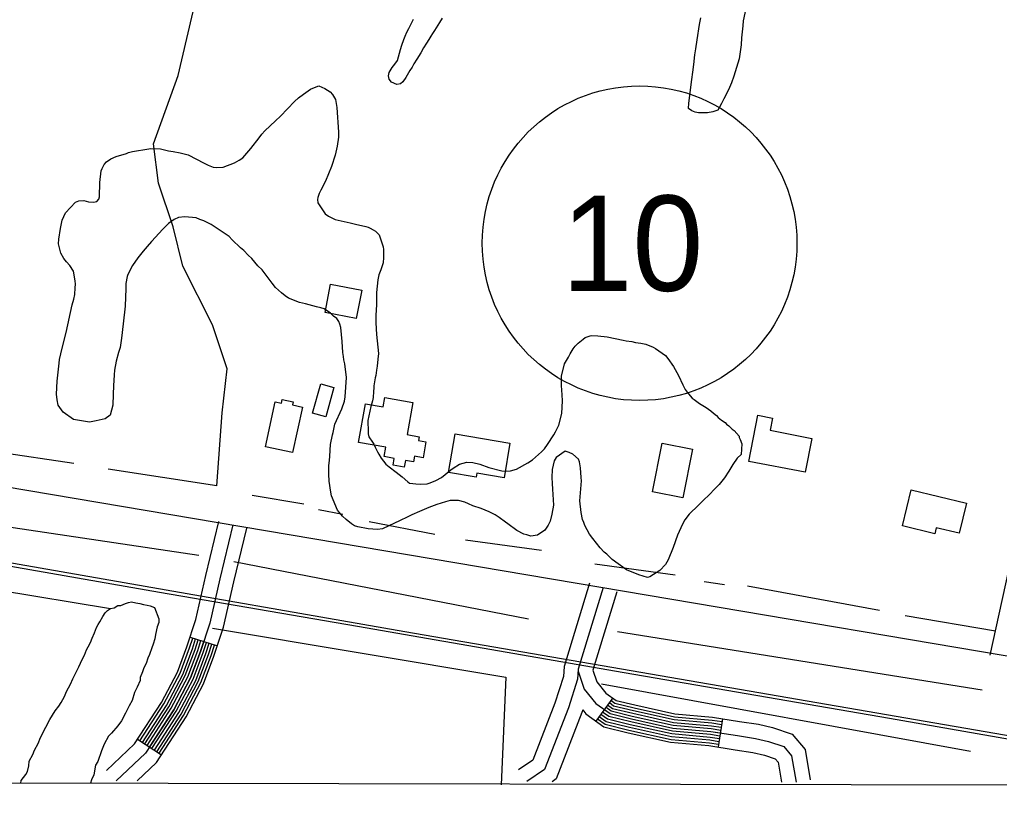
# Model space of a CAD drawing. Extents: x 3187622 to 3225504, y 800805 to 826213.
# Drawn here: x 3208153 to 3209181, y 806183 to 807015 of the extents above; entities that cross this region are included whole.
import ezdxf

# ---------------------------------------------------------------- set-up
doc = ezdxf.new("R2010")
doc.units = 0
for name, color, linetype in [('V-BLDG-OTLN', 7, 'Continuous'), ('V-GRID-FRAM', 7, 'Continuous'), ('V-RAIL-TRAK', 7, 'Continuous'), ('V-ROAD-CNTR', 7, 'Continuous'), ('V-ROAD-IDEN', 7, 'Continuous'), ('V-SITE-VEGE', 7, 'Continuous'), ('V-TOPO-SHOR', 7, 'Continuous')]:
    doc.layers.add(name, color=color, linetype=linetype)

msp = doc.modelspace()

# ---------------------------------------------------------------- linework, layer by layer
at = {"layer": 'V-BLDG-OTLN'}
for points in [[(3208473.5, 806707.9), (3208479.2, 806737.4), (3208511.8, 806731.1), (3208506.1, 806701.6)], [(3208460.4, 806602.1), (3208468.9, 806633), (3208482.6, 806629.3), (3208474.1, 806598.3)], [(3208536.2, 806618.7), (3208565.4, 806613.5), (3208559.4, 806579.8), (3208572.1, 806577.5), (3208571.4, 806573.4), (3208579.1, 806572.1), (3208576.1, 806555.5), (3208567.2, 806557.1), (3208566.1, 806551.1), (3208557.6, 806552.6), (3208556.3, 806545.5), (3208544.7, 806547.6), (3208546, 806554.8), (3208535.4, 806556.7), (3208537.1, 806566.4), (3208508.5, 806571.5), (3208515.7, 806612.1), (3208534.4, 806608.8)], [(3208410.9, 806566.9), (3208421.2, 806614.2), (3208427.7, 806612.8), (3208428.5, 806616.7), (3208440.1, 806614.2), (3208439.4, 806610.8), (3208449.6, 806608.6), (3208439.2, 806560.8)], [(3208917.8, 806551.7), (3208927.2, 806600), (3208942.5, 806597), (3208940.1, 806584.3), (3208983.9, 806575.8), (3208977, 806540.2)], [(3208609.9, 806580.5), (3208667.3, 806570.6), (3208661.1, 806534.5), (3208632.5, 806539.4), (3208631.7, 806535), (3208602.9, 806540)], [(3208826.9, 806570.9), (3208858.7, 806564.6), (3208848.5, 806513.3), (3208816.8, 806519.6)], [(3209079, 806484), (3209088.1, 806521.7), (3209146, 806507.8), (3209138.4, 806476.3), (3209114.3, 806482.1), (3209112.8, 806475.8)]]:
    msp.add_lwpolyline(points, close=True, dxfattribs=at)
at = {"layer": 'V-GRID-FRAM'}
msp.add_lwpolyline([(3191838.8, 824434.1), (3223248.6, 824370.1), (3223219.5, 806183.5), (3191793.9, 806247.5), (3191838.8, 824434.1)], dxfattribs=at)
at = {"layer": 'V-RAIL-TRAK'}
msp.add_lwpolyline([(3206096.7, 806798.9), (3206295.6, 806763.2), (3206473.7, 806731.3), (3206680.8, 806695.7), (3206818.6, 806671.7), (3207039.3, 806633), (3207158.4, 806612.4), (3207399.6, 806570.7), (3207648.8, 806527.5), (3207862.7, 806490.3), (3208013.5, 806464.4), (3208299.9, 806414.4), (3208507.3, 806378.7), (3208787.2, 806330.2), (3209065.1, 806282.2), (3209335.1, 806235.3), (3209470.6, 806211.5)], dxfattribs=at)
at = {"layer": 'V-ROAD-CNTR'}
for p, q in [((3208331.9, 806367.4), (3208360.5, 806358.1)), ((3208775, 806303.5), (3208757.4, 806279.2)), ((3208890.1, 806281.7), (3208885.5, 806252.1)), ((3208276.8, 806260.2), (3208302, 806243.9))]:
    msp.add_line(p, q, dxfattribs=at)
for points in [[(3205105.8, 807054.6), (3205532.7, 806980.2), (3206156.5, 806872.9), (3206698.5, 806779.7), (3207336.7, 806666.4), (3208060.9, 806538.4), (3209985, 806213.1)], [(3205208.6, 806956.9), (3205828.3, 806846.9), (3206370.1, 806752.1), (3207120.6, 806622.8), (3207607.7, 806539.1), (3208557.2, 806373.4), (3209329.9, 806240), (3209477.1, 806214.1)], [(3209281.4, 806837.6), (3209242, 806704.3), (3209219, 806569.8), (3209170.6, 806348.3)], [(3208244.1, 806227.6), (3208273.6, 806255.3), (3208301.8, 806298.8), (3208318.6, 806330.7), (3208328.6, 806357.2), (3208337.9, 806385.9), (3208348.4, 806432), (3208362.1, 806488.6)], [(3208376.6, 806485.1), (3208363, 806428.6), (3208352.4, 806381.9), (3208342.8, 806352.2), (3208332.3, 806324.5), (3208314.7, 806291.2), (3208285.2, 806245.6), (3208254.3, 806216.6)], [(3208276.2, 806216.6), (3208296.8, 806235.9), (3208327.7, 806283.6), (3208346, 806318.3), (3208356.9, 806347.2), (3208366.9, 806377.9), (3208377.6, 806425.2), (3208391.2, 806481.5)], [(3208750.6, 806423.8), (3208724, 806336.4), (3208723.3, 806325.9), (3208714.4, 806298.1), (3208691.1, 806238.2), (3208676.4, 806228.2)], [(3208764.9, 806419.4), (3208738.8, 806333.7), (3208738.1, 806323.1), (3208728.6, 806293.1), (3208703.4, 806228.4), (3208684.9, 806215.8)], [(3208779.3, 806415), (3208754.2, 806332.6)], [(3208279.3, 806258.5), (3208304.4, 806297.3), (3208321.3, 806329.5), (3208331.4, 806356.2), (3208334.8, 806366.4)], [(3208281.8, 806256.9), (3208307, 806295.7), (3208324.1, 806328.2), (3208334.3, 806355.2), (3208337.6, 806365.5)], [(3208284.4, 806255.3), (3208309.6, 806294.2), (3208326.8, 806327), (3208337.1, 806354.2), (3208340.5, 806364.6)], [(3208286.9, 806253.6), (3208312.1, 806292.7), (3208329.5, 806325.7), (3208339.9, 806353.2), (3208343.3, 806363.7)], [(3208289.4, 806252), (3208314.7, 806291.2), (3208332.3, 806324.5), (3208342.8, 806352.2), (3208346.2, 806362.7)], [(3208291.9, 806250.4), (3208317.3, 806289.7), (3208335, 806323.3), (3208345.6, 806351.2), (3208349, 806361.8)], [(3208294.4, 806248.8), (3208319.9, 806288.1), (3208337.8, 806322), (3208348.4, 806350.2), (3208351.9, 806360.9)], [(3208296.9, 806247.1), (3208322.5, 806286.6), (3208340.5, 806320.8), (3208351.3, 806349.2), (3208354.7, 806360)], [(3208299.5, 806245.5), (3208325.1, 806285.1), (3208343.2, 806319.6), (3208354.1, 806348.2), (3208357.6, 806359)], [(3208738.7, 806331.5), (3208745.2, 806312.9), (3208757.4, 806297.8), (3208772.2, 806287.1), (3208794.8, 806281.6), (3208838, 806272), (3208877.8, 806268.5), (3208905.8, 806264.1), (3208924.9, 806261.1), (3208938.4, 806258), (3208954.3, 806252.7), (3208962.6, 806242.8), (3208967.3, 806215.2)], [(3208754.2, 806332.6), (3208758.5, 806320.3), (3208767.8, 806308.7), (3208778.6, 806301), (3208798.2, 806296.2), (3208840.3, 806286.9), (3208879.7, 806283.4), (3208908.1, 806278.9), (3208927.8, 806275.9), (3208942.5, 806272.5), (3208963.1, 806265.6), (3208976.7, 806249.3), (3208982.1, 806217.7)], [(3208773.2, 806301.1), (3208777.3, 806298.2), (3208797.5, 806293.3), (3208839.9, 806283.9), (3208879.3, 806280.4), (3208889.7, 806278.7)], [(3208743.6, 806290.9), (3208742.7, 806288.1), (3208715.7, 806218.6), (3208711.4, 806215.7)], [(3208743.6, 806290.9), (3208746.9, 806286.8), (3208765.8, 806273.2), (3208791.4, 806267), (3208835.7, 806257.1), (3208876, 806253.6), (3208903.5, 806249.2), (3208922.1, 806246.4), (3208934.3, 806243.6), (3208945.5, 806239.8), (3208948.5, 806236.3), (3208952.1, 806215.2)], [(3208766.2, 806291.4), (3208772.2, 806287.1), (3208794.8, 806281.6), (3208838, 806272), (3208877.8, 806268.5), (3208887.8, 806266.9)], [(3208768, 806293.8), (3208773.4, 806289.9), (3208795.4, 806284.5), (3208838.5, 806275), (3208878.2, 806271.4), (3208888.3, 806269.9)], [(3208769.7, 806296.3), (3208774.7, 806292.6), (3208796.1, 806287.4), (3208838.9, 806277.9), (3208878.6, 806274.4), (3208888.7, 806272.8)], [(3208771.5, 806298.7), (3208776, 806295.4), (3208796.8, 806290.4), (3208839.4, 806280.9), (3208878.9, 806277.4), (3208889.2, 806275.8)], [(3208759.2, 806281.7), (3208767, 806276), (3208792, 806269.9), (3208836.2, 806260.1), (3208876.4, 806256.5), (3208886, 806255)], [(3208760.9, 806284.1), (3208768.3, 806278.8), (3208792.7, 806272.8), (3208836.7, 806263.1), (3208876.7, 806259.5), (3208886.4, 806258)], [(3208762.7, 806286.5), (3208769.6, 806281.5), (3208793.4, 806275.7), (3208837.1, 806266.1), (3208877.1, 806262.5), (3208886.9, 806261)], [(3208764.4, 806289), (3208770.9, 806284.3), (3208794.1, 806278.7), (3208837.6, 806269), (3208877.5, 806265.5), (3208887.4, 806263.9)]]:
    msp.add_lwpolyline(points, dxfattribs=at)
at = {"layer": 'V-ROAD-IDEN'}
msp.add_circle((3208803.2, 806780.5), 165, dxfattribs=at)
msp.add_circle((3208803.2, 806780.5), 165, dxfattribs=at)
at = {"layer": 'V-SITE-VEGE'}
for points in [[(3208914.7, 807026.7), (3208912, 807013.6), (3208911.4, 807008.6), (3208910.2, 806996), (3208909.9, 806988.6), (3208907.6, 806974), (3208902.1, 806955.7), (3208899.7, 806948.6), (3208896.6, 806941.3), (3208891.4, 806931.8), (3208889, 806927.1), (3208887, 806923.3), (3208885.4, 806920), (3208880.1, 806918.3), (3208874.5, 806917.2), (3208864.9, 806917.3), (3208861.4, 806917.8), (3208858.1, 806919.4), (3208854.6, 806921.7), (3208854.7, 806927.5), (3208858.1, 806952.2), (3208859.2, 806960), (3208860.1, 806967.9), (3208861, 806978), (3208862.1, 806984.5), (3208863.7, 806993.8), (3208866.2, 807010), (3208867.6, 807016.8)], [(3208356, 806860.3), (3208359.8, 806860), (3208366.6, 806860.2), (3208378.5, 806864.8), (3208383.4, 806867.5), (3208387.2, 806870), (3208395.7, 806879.7), (3208404.4, 806891), (3208407, 806894.7), (3208410.1, 806898.4), (3208421.3, 806908.9), (3208426.5, 806913.9), (3208441.3, 806929.1), (3208445.7, 806932.8), (3208450.8, 806936.8), (3208458.2, 806942), (3208462.2, 806943.9), (3208466.8, 806945.6), (3208473.1, 806942.8), (3208478.8, 806939.4), (3208481.3, 806936.6), (3208484.3, 806931.2), (3208485.9, 806922.9), (3208487.6, 806896.8), (3208487.5, 806891.8), (3208486.1, 806882.2), (3208484, 806872.9), (3208480, 806860.8), (3208474, 806845.5), (3208469, 806836), (3208467.2, 806832.7), (3208465.9, 806828.5), (3208465.4, 806826.2), (3208465.8, 806822.7), (3208473.5, 806811.4), (3208477, 806808.9), (3208484, 806805.2), (3208499.6, 806801.7), (3208505.4, 806800.6), (3208516, 806798), (3208518.5, 806797.2), (3208520.8, 806796.1), (3208524, 806794.6), (3208526.3, 806793), (3208530, 806789.2), (3208534.4, 806776.7), (3208534.6, 806774), (3208534.7, 806765.4), (3208534.4, 806759.8), (3208531.8, 806752.5), (3208529.9, 806747.2), (3208528.6, 806742.2), (3208527.4, 806728.9), (3208527.5, 806722.3), (3208527.2, 806716), (3208526.8, 806705.1), (3208526.7, 806697), (3208527.5, 806684.9), (3208529.3, 806664.9), (3208528.9, 806658.9), (3208528.1, 806651.6), (3208527.2, 806647.3), (3208526.7, 806641.7), (3208526.1, 806639.2), (3208524.7, 806630.9), (3208524.7, 806628.9), (3208524.2, 806624.8), (3208523.8, 806618.8), (3208523, 806615), (3208521.4, 806609.2), (3208518.4, 806594.4), (3208518.4, 806591.6), (3208518.5, 806585.3), (3208518.5, 806580.5), (3208519.4, 806577.4), (3208523.2, 806571.8), (3208524.4, 806569.8), (3208525.9, 806566.5), (3208528.3, 806561.7), (3208529.8, 806559.1), (3208532.3, 806555), (3208537.2, 806548.9), (3208540.5, 806546.1), (3208548, 806540.4), (3208554.2, 806535.5)], [(3208435.1, 806722.8), (3208431.4, 806725.4), (3208427.6, 806728.5), (3208421.6, 806734.1), (3208417.9, 806738.7), (3208407.3, 806752.5), (3208403, 806756.9), (3208396.6, 806764.3), (3208392.8, 806767.9), (3208388.1, 806772.7), (3208384.6, 806775.8), (3208376.1, 806784), (3208372.9, 806787.6), (3208353.9, 806800.2), (3208346.4, 806804.1), (3208342.1, 806805.5), (3208338.3, 806807), (3208326.2, 806808), (3208319.6, 806807.3), (3208315.3, 806805.3), (3208309.2, 806801.1), (3208303.3, 806795.1), (3208291.5, 806782.2), (3208286.9, 806777.2), (3208282.5, 806772.2), (3208276.9, 806765), (3208271.4, 806757), (3208266.5, 806747.7), (3208266, 806745.4), (3208264.6, 806738.1), (3208264.5, 806733.1), (3208263.8, 806714.4), (3208261.8, 806696), (3208260, 806680.8), (3208258.4, 806671), (3208256.8, 806665.7), (3208254.4, 806656.7), (3208252.7, 806647.4), (3208252.2, 806642.3), (3208251.5, 806631), (3208251.1, 806622.1), (3208250.7, 806610.5), (3208248, 806600), (3208242.9, 806596.2), (3208233.3, 806594.1), (3208226.5, 806592.9), (3208209.6, 806595.7), (3208198.6, 806603.2), (3208193.6, 806610.6), (3208192.4, 806616.1), (3208191.8, 806622), (3208192.5, 806635.8), (3208194.5, 806654.7), (3208195.1, 806658.5), (3208197.7, 806670.4), (3208202, 806686.7), (3208208.2, 806715.7), (3208210.1, 806721.7), (3208210.9, 806726.7), (3208211.5, 806733.6), (3208211.6, 806737.6), (3208211.4, 806740.9), (3208209.7, 806751.3), (3208205.8, 806757.1), (3208202.3, 806761), (3208199.6, 806764.5), (3208196.4, 806770.1), (3208194, 806780), (3208194.3, 806784.6), (3208196, 806795.9), (3208197.9, 806804.5), (3208201.3, 806812.2), (3208211.8, 806823.7), (3208215.3, 806824.9), (3208220.6, 806825.4), (3208225.2, 806824), (3208230.7, 806823.4), (3208234, 806824.2), (3208236.3, 806826.6), (3208236.9, 806829.2), (3208237.1, 806844.1), (3208238.5, 806856.4), (3208239.5, 806858.9), (3208241.9, 806862.9), (3208244.2, 806865.9), (3208248.8, 806868.9), (3208254.4, 806871.3), (3208265.3, 806874.7), (3208267.3, 806875.5), (3208271.6, 806876.7), (3208277.7, 806877.8), (3208282.2, 806878.3), (3208290.6, 806879.7), (3208300.7, 806879.5), (3208309.3, 806877.4), (3208314, 806876.6), (3208321.6, 806875.2), (3208329.7, 806873.3), (3208346.7, 806864.5), (3208350.7, 806862.2), (3208356, 806860.3)], [(3208830.5, 806443.5), (3208824.3, 806437.3), (3208814.1, 806430.6), (3208811.6, 806429.9), (3208802.5, 806432.5), (3208789.5, 806438), (3208774.5, 806448.6), (3208769, 806454.2), (3208766.2, 806456.5), (3208762, 806460.9), (3208754.1, 806470.8), (3208750.6, 806475.4), (3208745.9, 806484.3), (3208744.7, 806487.4), (3208743.5, 806490.7), (3208741.8, 806498), (3208740.7, 806510.2), (3208742.3, 806531.1), (3208741.8, 806534.6), (3208741.2, 806544.8), (3208740.5, 806549.1), (3208740.3, 806551.1), (3208739.1, 806553.9), (3208733.3, 806559.3), (3208729.3, 806561.1), (3208725.3, 806562.4), (3208715.9, 806555.7), (3208713.8, 806552.2), (3208711.4, 806543.2), (3208711.3, 806534.8), (3208711.7, 806528.5), (3208711.9, 806522.4), (3208712.9, 806505.8), (3208711.2, 806496.2), (3208709.4, 806488.9), (3208707.3, 806484.9), (3208703.7, 806479.6), (3208696, 806474.2), (3208689.2, 806473.3), (3208684.9, 806474.6), (3208681.7, 806475.4), (3208674.4, 806479), (3208664.9, 806486.2), (3208662.6, 806487.8), (3208656.1, 806492.7), (3208651.9, 806495.5), (3208645.4, 806498.9), (3208637.1, 806502.3), (3208628.5, 806504.9), (3208623.8, 806507), (3208620, 806508.8), (3208613.2, 806510.7), (3208604.6, 806510.6), (3208599.6, 806509.4), (3208590.7, 806506.5), (3208582.3, 806503.3), (3208572.4, 806499.2), (3208564.5, 806495.5), (3208559.4, 806493.3), (3208552.3, 806489.8), (3208533.5, 806481), (3208528.4, 806480.3), (3208518.6, 806481), (3208507.8, 806483.1), (3208504.2, 806484.2), (3208501, 806486.3), (3208495.5, 806490.6), (3208491.8, 806494.2), (3208486.5, 806500.4), (3208480.2, 806515.6), (3208479.5, 806519.2), (3208477.6, 806530.8), (3208477.2, 806538.1), (3208477.3, 806547.2), (3208477.9, 806552.5), (3208478.5, 806557.1), (3208479.2, 806569.4), (3208481.1, 806579.5), (3208481.9, 806582), (3208483.8, 806590.6), (3208491.1, 806606.9), (3208493.7, 806614.9), (3208494.5, 806619.2), (3208495.8, 806639.6), (3208494.3, 806654.1), (3208493.1, 806658.1), (3208492.6, 806661.7), (3208491.9, 806665.7), (3208491.3, 806677.3), (3208490, 806692), (3208489, 806695.5), (3208487.8, 806698.3), (3208485.6, 806701.4), (3208482.1, 806704), (3208479.1, 806707.1), (3208472.6, 806711.7), (3208468.8, 806712.8), (3208464.3, 806713.8), (3208453, 806716.8), (3208446.7, 806718.4), (3208435.1, 806722.8)], [(3208554.2, 806535.5), (3208560.2, 806530.1), (3208561.9, 806528.9), (3208565.5, 806528.5), (3208568.7, 806528), (3208573.5, 806527.9), (3208580.4, 806528.1), (3208583.7, 806529.1), (3208589.5, 806531.7), (3208595.4, 806534.9), (3208605.3, 806542.9), (3208607.9, 806544.6), (3208614.5, 806548.6), (3208622.1, 806551), (3208628.4, 806550.6), (3208635.7, 806548.8), (3208645.3, 806545.4), (3208658.6, 806541.6), (3208662.1, 806541.3), (3208667.7, 806541.8), (3208674.3, 806543.4), (3208686.2, 806550.1), (3208690.8, 806553.3), (3208700.5, 806561.5), (3208703.6, 806564.7), (3208706.5, 806569.5), (3208713.2, 806579.5), (3208715, 806582.8), (3208716.5, 806585.3), (3208718.4, 806589.5), (3208721.6, 806601.9), (3208722.5, 806615), (3208722.1, 806621.3), (3208721.2, 806631.2), (3208721.4, 806641), (3208724.6, 806653.8), (3208726.4, 806657.4), (3208728.7, 806660.9), (3208730.5, 806664.6), (3208733.6, 806669.6), (3208735.7, 806672.6), (3208738.8, 806675.6), (3208743.9, 806679.8), (3208746.2, 806681.6), (3208751.3, 806683.3), (3208753.3, 806683.7), (3208759.3, 806683.4), (3208769.2, 806682.3), (3208786, 806678.7), (3208789.1, 806678.2), (3208795.1, 806677.3), (3208798.9, 806676.3), (3208804.4, 806675.7), (3208809.7, 806674.6), (3208817.5, 806671.5), (3208819.8, 806670.2), (3208830.3, 806662.7), (3208833, 806659.6), (3208838.9, 806651), (3208842.1, 806644.9), (3208844.1, 806641.6), (3208848.5, 806631.9), (3208851, 806627.1), (3208853, 806624.3), (3208854.4, 806622.5), (3208858.2, 806618.1), (3208860.4, 806616.6), (3208866.2, 806612.4), (3208872.9, 806608.1), (3208877.9, 806604.5), (3208880.7, 806602.1), (3208883.7, 806599.8), (3208885.7, 806597.8), (3208889.2, 806595), (3208892.9, 806592.4), (3208894.4, 806590.8), (3208896.7, 806588.8), (3208898.7, 806587.2), (3208900.4, 806585.5), (3208902.4, 806583.9), (3208907.6, 806578), (3208907.8, 806576.8), (3208908.8, 806574.7), (3208910.5, 806569.9), (3208909.9, 806558.8), (3208905.5, 806555.1), (3208900.9, 806548.3), (3208896.7, 806541.3), (3208892.1, 806534.3), (3208886.7, 806527.3), (3208882.3, 806523.1), (3208875.9, 806516.3), (3208870.6, 806511.4), (3208864.9, 806505.9), (3208855.2, 806496.2), (3208850.8, 806490.4), (3208848.2, 806485.9), (3208843, 806474.1), (3208838.5, 806461.3), (3208833.1, 806448.5), (3208830.5, 806443.5)]]:
    msp.add_lwpolyline(points, dxfattribs=at)
at = {"layer": 'V-TOPO-SHOR'}
for p, q in [((3208209.9, 806549.5), (3208002.8, 806579.8)), ((3208360, 806526), (3208246.1, 806543.5)), ((3208451.2, 806506.7), (3208396.9, 806515.8)), ((3207980.4, 806506.8), (3208341.1, 806453.4)), ((3208491.9, 806495.8), (3208466.6, 806501)), ((3208588.6, 806475), (3208519.6, 806488.3)), ((3208620.6, 806469.4), (3208700.2, 806458.5)), ((3208377.6, 806446.5), (3208686.9, 806386.6)), ((3207970.3, 806443.4), (3208248.3, 806397.5)), ((3208840.5, 806432.4), (3208756.3, 806443.7)), ((3208892.2, 806422.1), (3208870.9, 806425.3)), ((3209054.9, 806395.3), (3208916.4, 806420.9)), ((3209176.3, 806373.7), (3209081.8, 806389.6)), ((3209162.4, 806311.8), (3208780, 806373)), ((3208763.2, 806318.5), (3209150.3, 806247.6))]:
    msp.add_line(p, q, dxfattribs=at)
for points in [[(3208360, 806526), (3208365.5, 806602.5), (3208370.6, 806648.6), (3208355.2, 806694.8), (3208324.4, 806756.4), (3208314.1, 806797.5), (3208298.7, 806843.6), (3208293.6, 806884.7), (3208319.3, 806956.5), (3208437.3, 807459.5), (3208447.6, 807505.6), (3208447.6, 807536.4), (3208439.8, 807558.4), (3208477, 807528.1)], [(3208596.3, 807016.5), (3208593.5, 807012), (3208588.1, 807003.5), (3208586, 807000.5), (3208584.2, 806997.8), (3208582.1, 806994.3), (3208579.8, 806990.3), (3208576.7, 806985.5), (3208573.9, 806980.2), (3208569.7, 806973.5), (3208566.4, 806968.5), (3208564.6, 806965.2), (3208562.2, 806961.5), (3208558.1, 806954.2), (3208555, 806949.9), (3208552.4, 806947.5), (3208548.6, 806947), (3208543.1, 806949.4), (3208540.6, 806952.4), (3208539.9, 806956.2), (3208540.7, 806959.5), (3208543.8, 806964.7), (3208546.7, 806968.2), (3208549.2, 806972), (3208552.4, 806983.6)], [(3208552.4, 806983.6), (3208554, 806988.1), (3208556.1, 806994.1), (3208557.4, 806997.6), (3208559.3, 807001.7), (3208561.1, 807005.7), (3208562.6, 807008.4), (3208563.9, 807011.2), (3208566, 807015.5)], [(3208252.2, 806398.2), (3208256.2, 806400.5), (3208259.3, 806400.4), (3208264.1, 806402.7), (3208267.2, 806403.5), (3208270.4, 806404.2), (3208275.1, 806403.4), (3208279, 806402.5), (3208282.9, 806401.7), (3208286.8, 806400.8), (3208289.9, 806400), (3208294.6, 806398.4), (3208299.1, 806386.6)], [(3208154.3, 806214.2), (3208154.8, 806216.9), (3208159.6, 806223.1), (3208161.2, 806226.3), (3208162.9, 806232.5), (3208163, 806237.2), (3208167, 806244.2), (3208168.6, 806248.9), (3208172.6, 806255.9), (3208175.1, 806262.1), (3208180.7, 806273), (3208184.7, 806280.8), (3208190.4, 806290.1), (3208194.4, 806294.8), (3208196.8, 806298.6), (3208200, 806304.9), (3208202.4, 806310.3), (3208206.4, 806318.1), (3208208.9, 806323.6), (3208212.9, 806331.3), (3208215.3, 806336), (3208218.6, 806343.8), (3208221, 806348.5), (3208223.4, 806353.9), (3208225, 806357), (3208227.4, 806361.7), (3208229.1, 806366.4), (3208231.5, 806371.8), (3208233.9, 806377.3), (3208235.5, 806380.4), (3208237.1, 806383.5), (3208240.4, 806389), (3208242.8, 806392.8), (3208245.2, 806395.2), (3208248.3, 806397.5), (3208252.2, 806398.2)], [(3208299.1, 806386.6), (3208299.1, 806382.6), (3208297.4, 806378), (3208295.7, 806370.1), (3208294.9, 806365.5), (3208293.3, 806360), (3208291.6, 806356.1), (3208289.2, 806349.1), (3208287.6, 806345.2), (3208285.9, 806339.7), (3208283.5, 806335), (3208281.9, 806331.1), (3208279.4, 806324.9), (3208279.4, 806321.8), (3208276.2, 806314.8), (3208273.7, 806309.3), (3208271.2, 806300.7), (3208268, 806295.3), (3208264, 806287.5), (3208260, 806279.7), (3208256, 806274.3), (3208249.6, 806266.5), (3208246.4, 806263.5), (3208241.6, 806254.9), (3208239.1, 806247.9), (3208235.1, 806237), (3208232.7, 806233.1), (3208231, 806222.9), (3208228.5, 806217.5), (3208227.3, 806214)], [(3208355.2, 806376.7), (3208663.1, 806325.3), (3208658, 806212.4)]]:
    msp.add_lwpolyline(points, dxfattribs=at)

# ---------------------------------------------------------------- texts
at = {"layer": 'V-ROAD-IDEN'}
msp.add_text('10', height=100, rotation=0, dxfattribs=at).set_placement((3208721.3, 806730.5))

doc.saveas('drawing.dxf')
